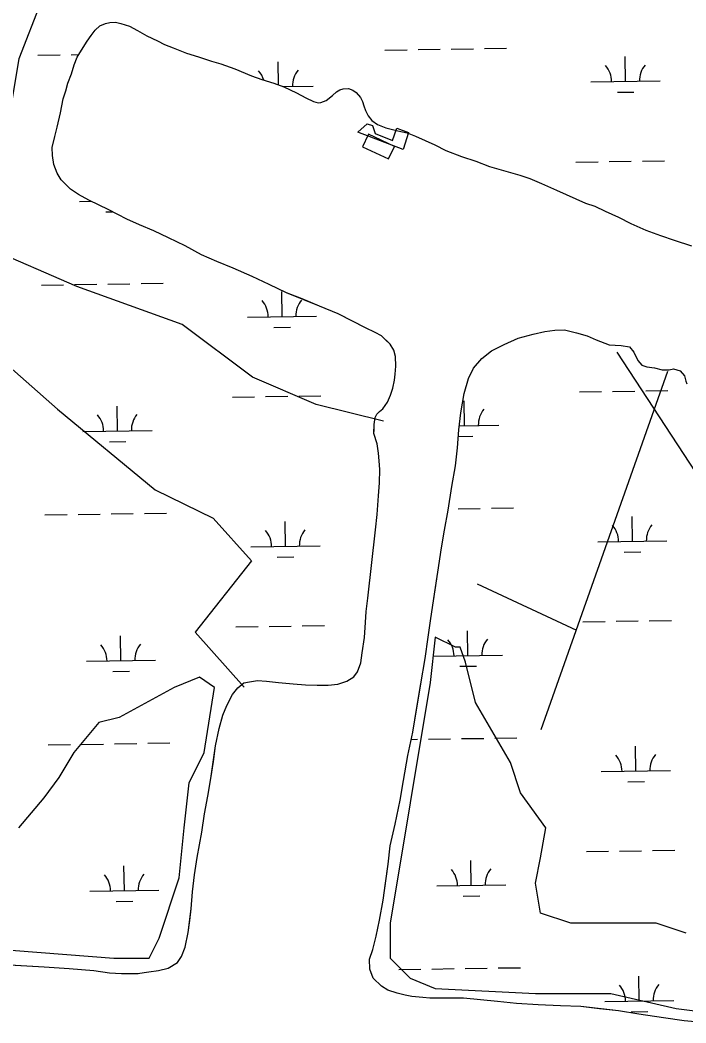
# Model space of a CAD drawing. Extents: x 3807117 to 3845308, y 337856 to 363736.
# Drawn here: x 3819343 to 3820306, y 357103 to 358555 of the extents above; entities that cross this region are included whole.
import ezdxf

# ---------------------------------------------------------------- set-up
doc = ezdxf.new("R2010")
doc.units = 0
for name, color, linetype in [('V-CHAN-DOCK', 7, 'Continuous'), ('V-SITE-VEGE', 7, 'Continuous'), ('V-TOPO-SHOR', 7, 'Continuous'), ('V-WETL-SWMP', 7, 'Continuous')]:
    doc.layers.add(name, color=color, linetype=linetype)

msp = doc.modelspace()

# ---------------------------------------------------------------- linework, layer by layer
at = {"layer": 'V-CHAN-DOCK'}
msp.add_lwpolyline([(3819897.2, 358367.2), (3819831.6, 358392.4), (3819845.3, 358404.5), (3819853.1, 358401.8), (3819856.8, 358390.2), (3819881.9, 358380.3), (3819888.1, 358398.2), (3819905.1, 358392), (3819897.2, 358367.2)], dxfattribs=at)
msp.add_lwpolyline([(3819846.8, 358388.3), (3819838.7, 358371.3), (3819876.1, 358353.5), (3819884.7, 358371.7), (3819847.3, 358389.4)], close=True, dxfattribs=at)
at = {"layer": 'V-SITE-VEGE'}
for points in [[(3820306.8, 357233.1), (3820263.2, 357247.6), (3820197.8, 357247.6), (3820139.8, 357247.6), (3820096.2, 357262.2), (3820088.9, 357305.7), (3820096.2, 357342), (3820103.5, 357385.6), (3820067.1, 357436.4), (3820052.6, 357480), (3820001.8, 357567.1), (3819987.3, 357625.2), (3819980, 357647), (3819980, 357647), (3819972.8, 357647), (3819943.7, 357661.5), (3819936.5, 357596.1), (3819878.4, 357247.6), (3819878.4, 357211.3), (3819878.4, 357196.8), (3819907.4, 357167.8), (3819943.7, 357153.2), (3820088.9, 357146), (3820197.8, 357146), (3820292.2, 357124.2), (3820350.3, 357116.9)], [(3819014.3, 357233.1), (3819479, 357196.8), (3819529.9, 357196.8), (3819544.4, 357225.9), (3819573.4, 357313), (3819580.7, 357385.6), (3819587.9, 357450.9), (3819609.7, 357494.5), (3819624.2, 357588.9), (3819602.5, 357603.4), (3819566.2, 357588.9), (3819486.3, 357545.3), (3819457.2, 357538.1), (3819420.9, 357494.5), (3819399.2, 357458.2), (3819377.4, 357429.2), (3819341.1, 357385.6)]]:
    msp.add_lwpolyline(points, dxfattribs=at)
at = {"layer": 'V-TOPO-SHOR'}
for points in [[(3819868.8, 357974.3), (3819771.4, 357998.1), (3819679.4, 358037.6), (3819577.6, 358114.1), (3819425.5, 358168.8), (3819296, 358225.1), (3819342.1, 358499.1), (3819535.6, 358997.3)], [(3819883.8, 358076.8), (3819878.4, 358085.7), (3819871.8, 358092), (3819866, 358097.5), (3819856.7, 358102.6), (3819842.7, 358109.2), (3819824.9, 358118.3), (3819803.2, 358129.3), (3819776.4, 358140.7), (3819751.2, 358150.9), (3819728.8, 358160), (3819703.6, 358171.8), (3819679.1, 358183.6), (3819651.2, 358195.4), (3819627.6, 358205.2), (3819605.5, 358214.7), (3819582.2, 358227.6), (3819557.8, 358239.4), (3819536.5, 358249.3), (3819515.9, 358258.3), (3819497.7, 358266.6), (3819471.7, 358279.9), (3819442.7, 358293.7), (3819427.9, 358301.9), (3819416.3, 358309.8), (3819407.8, 358318), (3819402.4, 358323.4), (3819396.6, 358332.8), (3819392, 358345.6), (3819390.1, 358358.5), (3819389.4, 358370.1), (3819393.4, 358386.1), (3819397, 358399.6), (3819401.8, 358420.2), (3819405.7, 358440.4), (3819409.3, 358452), (3819412.5, 358463.3), (3819417.6, 358476.9), (3819421.2, 358489.7), (3819425.9, 358500.9), (3819434.5, 358514.9), (3819440, 358523.8), (3819445.9, 358532.3), (3819451.8, 358540), (3819458.4, 358546.2), (3819466.6, 358549.7), (3819473.2, 358551.2), (3819481.4, 358551.5), (3819488.7, 358549.5), (3819501.5, 358545.6), (3819512.8, 358539.3), (3819526.3, 358531.5), (3819542.2, 358524.4), (3819551.9, 358519.3), (3819564.7, 358514.2), (3819584.1, 358506.7), (3819601.2, 358501.1), (3819620.2, 358495.2), (3819633.8, 358491.2), (3819653.6, 358484.1), (3819678, 358473.9), (3819692.7, 358468.4), (3819710.2, 358463.2), (3819724.5, 358458.1), (3819743.1, 358449.1), (3819756.3, 358442), (3819767.6, 358436.5), (3819774.5, 358434.9), (3819778.4, 358435.3), (3819785.8, 358438.3), (3819795.2, 358445.3), (3819801.1, 358450.7), (3819805.7, 358453.4), (3819810.4, 358454.9), (3819818.2, 358455.3), (3819824.4, 358452.9), (3819829.4, 358449.8), (3819835.6, 358442.3), (3819838.3, 358436.5), (3819840.6, 358430.3), (3819842.9, 358423.7), (3819846.7, 358415.9), (3819852.1, 358409.2), (3819860.3, 358403.4), (3819872.3, 358398.6), (3819889.4, 358394.3), (3819902.9, 358391.1), (3819915, 358386.3), (3819928.9, 358380.4), (3819942.9, 358373.8), (3819958.8, 358365.9), (3819981.7, 358357.2), (3820002.6, 358350.1), (3820022.4, 358342.6), (3820039.1, 358337.9), (3820066.2, 358329.9), (3820080.6, 358325.2), (3820097.3, 358318.1), (3820119, 358308.3), (3820161.2, 358289.4), (3820174.4, 358285.1)], [(3818612.9, 358393.7), (3818866.7, 358360), (3819017.3, 358327.6), (3819178.6, 358184.6), (3819397.2, 357991.5), (3819538.5, 357874.5), (3819622.5, 357833.8), (3819678, 357772.1), (3819596.3, 357668.7), (3819667.4, 357589)], [(3820174.4, 358285.1), (3820189.5, 358278), (3820208.9, 358269.3), (3820226.8, 358259.9), (3820248.1, 358250.5), (3820269.4, 358242.6), (3820289.2, 358235.9), (3820314.4, 358227.6)], [(3820335.1, 357103.2), (3820304, 357106.5), (3820273.7, 357110.6), (3820238, 357115.8), (3820208.8, 357120.7), (3820181.2, 357123.9), (3820154.4, 357127.2), (3820124.8, 357128.1), (3820092.5, 357129.5), (3820061.4, 357131.6), (3820033.8, 357134.4), (3819984.5, 357139), (3819935.8, 357139.3), (3819925.7, 357140.1), (3819909.8, 357141.7), (3819900.4, 357143.3), (3819888.4, 357146.1), (3819875.2, 357150.9), (3819865.9, 357156.7), (3819853.9, 357168.1), (3819849.3, 357181.3), (3819848.6, 357195.4), (3819853.3, 357209.7), (3819858.1, 357228.8), (3819862.9, 357252.1), (3819868.5, 357280.8), (3819871.8, 357305.7), (3819875.4, 357332.9), (3819878.7, 357359.4), (3819885.8, 357390.8), (3819893, 357425.8), (3819897.9, 357454.2), (3819904.3, 357490.3), (3819911.5, 357524.1), (3819917.1, 357559.5), (3819922.7, 357594.1), (3819929.1, 357630.6), (3819933.6, 357661.3), (3819937.2, 357688.5), (3819943.3, 357727), (3819947.7, 357755.4), (3819952.6, 357790.8), (3819957, 357816.4), (3819962.2, 357845.2), (3819967.8, 357879.4), (3819973.1, 357909.3), (3819975.9, 357935.3), (3819978, 357961.4), (3819980.5, 357985.9), (3819985.7, 358013.9), (3819991.6, 358036), (3819999.1, 358050.8), (3820010.9, 358064.7), (3820025.3, 358075.9), (3820043.3, 358085.1), (3820063.9, 358094.4), (3820085.3, 358100.1), (3820102.1, 358103.9), (3820116.9, 358105.7), (3820130.9, 358106.1), (3820148, 358102.1), (3820163.5, 358097.7), (3820176.7, 358091.8), (3820195.4, 358084.7), (3820212.5, 358083.8), (3820224.9, 358081.8), (3820231.1, 358074), (3820236.9, 358061.9), (3820242.7, 358055.3), (3820250, 358052.5), (3820260.9, 358051.3), (3820271.8, 358048.5), (3820282.3, 358048.4), (3820288.5, 358050), (3820297.8, 358046.8), (3820304.4, 358039.8), (3820306.3, 358032), (3820307.5, 358028.1)], [(3819269.6, 357190.5), (3819378, 357184.4), (3819414.1, 357181.9), (3819449.8, 357179), (3819472.4, 357175.8), (3819489.8, 357174.9), (3819512.8, 357174.8), (3819529.5, 357177), (3819543.5, 357179.3), (3819557.5, 357182.7), (3819570.8, 357190.8), (3819576.6, 357199.3), (3819582.2, 357212.9), (3819586.5, 357234.2), (3819588.6, 357251.3), (3819590.6, 357268.4), (3819592.7, 357292.9), (3819595.6, 357317.7), (3819599.2, 357342.6), (3819606, 357379.1), (3819610, 357405.9), (3819614.8, 357431.5), (3819619.2, 357457.1), (3819622.9, 357481.6), (3819626.1, 357504.1), (3819631.3, 357529.4), (3819636.4, 357548.8), (3819642.3, 357562.7), (3819650.6, 357578.6), (3819658, 357588.3), (3819667, 357595.2), (3819674.8, 357597.1), (3819686.8, 357598.6), (3819699.7, 357597.8), (3819717.1, 357595.7), (3819738.1, 357594.1), (3819756, 357592.4), (3819773.1, 357591.9), (3819789, 357591.9), (3819802.6, 357593.7), (3819815.9, 357597.9), (3819826, 357604.1), (3819831.5, 357611.1), (3819836.2, 357624.2), (3819838.2, 357639), (3819841.5, 357660.8), (3819842.8, 357682.9), (3819844, 357698.8), (3819846.1, 357717.9), (3819857.5, 357816.9), (3819859.9, 357839), (3819861.6, 357865.8), (3819863.3, 357884.9), (3819863.4, 357903.9), (3819862.7, 357916.8), (3819861.6, 357928), (3819859.7, 357941.3), (3819855.1, 357956), (3819855.2, 357961.5), (3819855.2, 357969.3), (3819856.8, 357979.4), (3819859.2, 357984), (3819863.1, 357987.9), (3819868.1, 357992.1), (3819874.8, 358001.4), (3819879.1, 358011.9), (3819882.3, 358022), (3819884.7, 358033.2), (3819885.9, 358042.2), (3819886.7, 358053.8), (3819886.4, 358067.8), (3819883.8, 358076.8)], [(3820776.5, 357203.6), (3820207, 358074)], [(3820097, 357527.8), (3820280.3, 358046.3)], [(3820004.2, 357738.7), (3820147.9, 357671.8)]]:
    msp.add_lwpolyline(points, dxfattribs=at)
at = {"layer": 'V-WETL-SWMP'}
for p, q in [((3819445.9, 358532.3), (3819451.8, 358540)), ((3819451.8, 358540), (3819458.4, 358546.2)), ((3819458.4, 358546.2), (3819466.6, 358549.7)), ((3819466.6, 358549.7), (3819473.2, 358551.2)), ((3819473.2, 358551.2), (3819481.4, 358551.5)), ((3819481.4, 358551.5), (3819488.7, 358549.5)), ((3819488.7, 358549.5), (3819501.5, 358545.6)), ((3819501.5, 358545.6), (3819512.8, 358539.3)), ((3819512.8, 358539.3), (3819526.3, 358531.5)), ((3819425.9, 358500.9), (3819440, 358523.8)), ((3819440, 358523.8), (3819445.9, 358532.3)), ((3819526.3, 358531.5), (3819542.2, 358524.4)), ((3819542.2, 358524.4), (3819551.9, 358519.3)), ((3819551.9, 358519.3), (3819564.7, 358514.2)), ((3819564.7, 358514.2), (3819584.1, 358506.7)), ((3819870.9, 358511.1), (3819902.9, 358511.6)), ((3819918.9, 358511.9), (3819950.9, 358512.3)), ((3819966.9, 358512.6), (3819998.9, 358513.1)), ((3820014.9, 358513.3), (3820046.9, 358513.8)), ((3819369.1, 358503.6), (3819401.1, 358504.1)), ((3819417.1, 358504.3), (3819428.1, 358504.5)), ((3819421.2, 358489.7), (3819425.9, 358500.9)), ((3819584.1, 358506.7), (3819601.2, 358501.1)), ((3819601.2, 358501.1), (3819620.2, 358495.2)), ((3819620.2, 358495.2), (3819633.8, 358491.2)), ((3820219, 358465.6), (3820218.4, 358501.6)), ((3819417.6, 358476.9), (3819421.2, 358489.7)), ((3819633.8, 358491.2), (3819653.6, 358484.1)), ((3819653.6, 358484.1), (3819678, 358473.9)), ((3819717.1, 358460.8), (3819716.6, 358494.1)), ((3819412.5, 358463.3), (3819417.6, 358476.9)), ((3819678, 358473.9), (3819692.7, 358468.4)), ((3819692.7, 358468.4), (3819710.2, 358463.2)), ((3820169, 358464.9), (3820269, 358466.4)), ((3819405.7, 358440.4), (3819409.3, 358452)), ((3819409.3, 358452), (3819412.5, 358463.3)), ((3819710.2, 358463.2), (3819724.5, 358458.1)), ((3819724.3, 358458.2), (3819767.1, 358458.8)), ((3819724.5, 358458.1), (3819743.1, 358449.1)), ((3819801.1, 358450.7), (3819805.7, 358453.4)), ((3819805.7, 358453.4), (3819810.4, 358454.9)), ((3819810.4, 358454.9), (3819818.2, 358455.3)), ((3819818.2, 358455.3), (3819824.4, 358452.9)), ((3819824.4, 358452.9), (3819829.4, 358449.8)), ((3819401.8, 358420.2), (3819405.7, 358440.4)), ((3819743.1, 358449.1), (3819756.3, 358442)), ((3819756.3, 358442), (3819767.6, 358436.5)), ((3819767.6, 358436.5), (3819774.5, 358434.9)), ((3819778.4, 358435.3), (3819785.8, 358438.3)), ((3819785.8, 358438.3), (3819795.2, 358445.3)), ((3819795.2, 358445.3), (3819801.1, 358450.7)), ((3819829.4, 358449.8), (3819835.6, 358442.3)), ((3819835.6, 358442.3), (3819838.3, 358436.5)), ((3819838.3, 358436.5), (3819840.6, 358430.3)), ((3820207.2, 358450), (3820231.2, 358450.4)), ((3819774.5, 358434.9), (3819778.4, 358435.3)), ((3819840.6, 358430.3), (3819842.9, 358423.7)), ((3819842.9, 358423.7), (3819846.7, 358415.9)), ((3819397, 358399.6), (3819401.8, 358420.2)), ((3819846.7, 358415.9), (3819852.1, 358409.2)), ((3819852.1, 358409.2), (3819860.3, 358403.4)), ((3819393.4, 358386.1), (3819397, 358399.6)), ((3819860.3, 358403.4), (3819872.3, 358398.6)), ((3819872.3, 358398.6), (3819889.4, 358394.3)), ((3819889.4, 358394.3), (3819902.9, 358391.1)), ((3819389.4, 358370.1), (3819393.4, 358386.1)), ((3819902.9, 358391.1), (3819915, 358386.3)), ((3819915, 358386.3), (3819928.9, 358380.4)), ((3819928.9, 358380.4), (3819942.9, 358373.8)), ((3819390.1, 358358.5), (3819389.4, 358370.1)), ((3819942.9, 358373.8), (3819958.8, 358365.9)), ((3819958.8, 358365.9), (3819981.7, 358357.2)), ((3819392, 358345.6), (3819390.1, 358358.5)), ((3819981.7, 358357.2), (3820002.6, 358350.1)), ((3820002.6, 358350.1), (3820022.4, 358342.6)), ((3820147.3, 358349.1), (3820179.3, 358349.6)), ((3820195.3, 358349.8), (3820227.3, 358350.3)), ((3820243.3, 358350.5), (3820275.3, 358351)), ((3819396.6, 358332.8), (3819392, 358345.6)), ((3820022.4, 358342.6), (3820039.1, 358337.9)), ((3820039.1, 358337.9), (3820066.2, 358329.9)), ((3819402.4, 358323.4), (3819396.6, 358332.8)), ((3819407.8, 358318), (3819402.4, 358323.4)), ((3820066.2, 358329.9), (3820080.6, 358325.2)), ((3820080.6, 358325.2), (3820097.3, 358318.1)), ((3819416.3, 358309.8), (3819407.8, 358318)), ((3819427.9, 358301.9), (3819416.3, 358309.8)), ((3820097.3, 358318.1), (3820119, 358308.3)), ((3820119, 358308.3), (3820161.2, 358289.4)), ((3819442.7, 358293.7), (3819427.9, 358301.9)), ((3819429.1, 358291.9), (3819445.9, 358292.2)), ((3819471.7, 358279.9), (3819442.7, 358293.7)), ((3819467.3, 358277), (3819477, 358277.2)), ((3819497.7, 358266.6), (3819471.7, 358279.9)), ((3820161.2, 358289.4), (3820174.4, 358285.1)), ((3820174.4, 358285.1), (3820189.5, 358278)), ((3820189.5, 358278), (3820208.9, 358269.3)), ((3819515.9, 358258.3), (3819497.7, 358266.6)), ((3820208.9, 358269.3), (3820226.8, 358259.9)), ((3819536.5, 358249.3), (3819515.9, 358258.3)), ((3819557.8, 358239.4), (3819536.5, 358249.3)), ((3820226.8, 358259.9), (3820248.1, 358250.5)), ((3820248.1, 358250.5), (3820269.4, 358242.6)), ((3819582.2, 358227.6), (3819557.8, 358239.4)), ((3820269.4, 358242.6), (3820289.2, 358235.9)), ((3820289.2, 358235.9), (3820314.4, 358227.6)), ((3819605.5, 358214.7), (3819582.2, 358227.6)), ((3819627.6, 358205.2), (3819605.5, 358214.7)), ((3819651.2, 358195.4), (3819627.6, 358205.2)), ((3819679.1, 358183.6), (3819651.2, 358195.4)), ((3819703.6, 358171.8), (3819679.1, 358183.6)), ((3819374.1, 358171), (3819406.1, 358171.5)), ((3819422.1, 358171.7), (3819454.1, 358172.2)), ((3819470.1, 358172.4), (3819502.1, 358172.9)), ((3819518.1, 358173.1), (3819550.1, 358173.6)), ((3819728.8, 358160), (3819703.6, 358171.8)), ((3819722.1, 358125.5), (3819721.6, 358161.5)), ((3819776.4, 358140.7), (3819728.8, 358160)), ((3819803.2, 358129.3), (3819776.4, 358140.7)), ((3819672.1, 358124.7), (3819772.1, 358126.2)), ((3819842.7, 358109.2), (3819803.2, 358129.3)), ((3819710.3, 358109.8), (3819734.3, 358110.2)), ((3819856.7, 358102.6), (3819842.7, 358109.2)), ((3819866, 358097.5), (3819856.7, 358102.6)), ((3819878.4, 358085.7), (3819866, 358097.5)), ((3819883.8, 358076.8), (3819878.4, 358085.7)), ((3819886.4, 358067.8), (3819883.8, 358076.8)), ((3819886.7, 358053.8), (3819886.4, 358067.8)), ((3819885.9, 358042.2), (3819886.7, 358053.8)), ((3819882.3, 358022), (3819884.7, 358033.2)), ((3819884.7, 358033.2), (3819885.9, 358042.2)), ((3819879.1, 358011.9), (3819882.3, 358022)), ((3820152.3, 358016.5), (3820184.3, 358016.9)), ((3820200.3, 358017.2), (3820232.3, 358017.7)), ((3820248.3, 358017.9), (3820280.3, 358018.4)), ((3819650.4, 358008.9), (3819682.4, 358009.4)), ((3819698.4, 358009.7), (3819730.4, 358010.1)), ((3819746.4, 358010.4), (3819778.4, 358010.9)), ((3819868.1, 357992.1), (3819874.8, 358001.4)), ((3819874.8, 358001.4), (3819879.1, 358011.9)), ((3819985.9, 357967.5), (3819985.4, 358003.5)), ((3819484.1, 357960), (3819483.6, 357996)), ((3819859.2, 357984), (3819863.1, 357987.9)), ((3819863.1, 357987.9), (3819868.1, 357992.1)), ((3819855.2, 357969.3), (3819856.8, 357979.4)), ((3819856.8, 357979.4), (3819859.2, 357984)), ((3819434.1, 357959.3), (3819534.1, 357960.8)), ((3819855.1, 357956), (3819855.2, 357969.3)), ((3819978.6, 357967.4), (3820035.9, 357968.3)), ((3819472.3, 357944.4), (3819496.3, 357944.8)), ((3819859.7, 357941.3), (3819855.1, 357956)), ((3819977.3, 357952), (3819998.2, 357952.3)), ((3819861.6, 357928), (3819859.7, 357941.3)), ((3819862.7, 357916.8), (3819861.6, 357928)), ((3819863.4, 357903.9), (3819862.7, 357916.8)), ((3819863.3, 357884.9), (3819863.4, 357903.9)), ((3819861.6, 357865.8), (3819863.3, 357884.9)), ((3819859.9, 357839), (3819861.6, 357865.8)), ((3819976.9, 357847.3), (3820008.9, 357847.8)), ((3820024.9, 357848), (3820056.9, 357848.5)), ((3819379.1, 357838.4), (3819411.1, 357838.8)), ((3819427.1, 357839.1), (3819459, 357839.6)), ((3819475, 357839.8), (3819507, 357840.3)), ((3819523, 357840.5), (3819555, 357841)), ((3819727.1, 357792.8), (3819726.6, 357828.8)), ((3819857.5, 357816.9), (3819859.9, 357839)), ((3820228.9, 357800.3), (3820228.4, 357836.3)), ((3819846.1, 357717.9), (3819857.5, 357816.9)), ((3820178.9, 357799.6), (3820278.9, 357801.1)), ((3819677.1, 357792.1), (3819777.1, 357793.6)), ((3820217.2, 357784.7), (3820241.2, 357785.1)), ((3819715.3, 357777.2), (3819739.3, 357777.6)), ((3819844, 357698.8), (3819846.1, 357717.9)), ((3819842.8, 357682.9), (3819844, 357698.8)), ((3819841.5, 357660.8), (3819842.8, 357682.9)), ((3820157.3, 357683.8), (3820189.3, 357684.3)), ((3820205.3, 357684.5), (3820237.3, 357685)), ((3820253.3, 357685.3), (3820285.3, 357685.7)), ((3819655.4, 357676.3), (3819687.4, 357676.8)), ((3819703.4, 357677), (3819735.4, 357677.5)), ((3819751.4, 357677.7), (3819783.4, 357678.2)), ((3819990.9, 357634.9), (3819990.4, 357670.9)), ((3819489.1, 357627.4), (3819488.5, 357663.4)), ((3819838.2, 357639), (3819841.5, 357660.8)), ((3819836.2, 357624.2), (3819838.2, 357639)), ((3819439.1, 357626.6), (3819539.1, 357628.1)), ((3819831.5, 357611.1), (3819836.2, 357624.2)), ((3819940.9, 357634.1), (3820040.9, 357635.6)), ((3819477.3, 357611.8), (3819501.3, 357612.1)), ((3819826, 357604.1), (3819831.5, 357611.1)), ((3819979.2, 357619.3), (3820003.2, 357619.6)), ((3819658, 357588.3), (3819667, 357595.2)), ((3819667, 357595.2), (3819674.8, 357597.1)), ((3819674.8, 357597.1), (3819686.8, 357598.6)), ((3819686.8, 357598.6), (3819699.7, 357597.8)), ((3819699.7, 357597.8), (3819717.1, 357595.7)), ((3819717.1, 357595.7), (3819738.1, 357594.1)), ((3819802.6, 357593.7), (3819815.9, 357597.9)), ((3819815.9, 357597.9), (3819826, 357604.1)), ((3819650.6, 357578.6), (3819658, 357588.3)), ((3819738.1, 357594.1), (3819756, 357592.4)), ((3819756, 357592.4), (3819773.1, 357591.9)), ((3819773.1, 357591.9), (3819789, 357591.9)), ((3819789, 357591.9), (3819802.6, 357593.7)), ((3819642.3, 357562.7), (3819650.6, 357578.6)), ((3819636.4, 357548.8), (3819642.3, 357562.7)), ((3819631.3, 357529.4), (3819636.4, 357548.8)), ((3819626.1, 357504.1), (3819631.3, 357529.4)), ((3819480, 357507.2), (3819512, 357507.6)), ((3819528, 357507.9), (3819560, 357508.4)), ((3819909.2, 357513.6), (3819917.9, 357513.7)), ((3819933.9, 357514), (3819965.9, 357514.4)), ((3819981.9, 357514.7), (3820013.9, 357515.1)), ((3820029.9, 357515.4), (3820061.9, 357515.9)), ((3819384, 357505.7), (3819416, 357506.2)), ((3819432, 357506.4), (3819464, 357506.9)), ((3819619.2, 357457.1), (3819626.1, 357504.1)), ((3820233.9, 357467.7), (3820233.4, 357503.7)), ((3820183.9, 357466.9), (3820283.9, 357468.4)), ((3819614.8, 357431.5), (3819619.2, 357457.1)), ((3820222.2, 357452.1), (3820246.2, 357452.4)), ((3819610, 357405.9), (3819614.8, 357431.5)), ((3819606, 357379.1), (3819610, 357405.9)), ((3819599.2, 357342.6), (3819606, 357379.1)), ((3820162.3, 357351.2), (3820194.3, 357351.7)), ((3820210.3, 357351.9), (3820242.2, 357352.4)), ((3820258.2, 357352.6), (3820290.2, 357353.1)), ((3819595.6, 357317.7), (3819599.2, 357342.6)), ((3819995.9, 357302.3), (3819995.4, 357338.2)), ((3819494.1, 357294.7), (3819493.5, 357330.7)), ((3819592.7, 357292.9), (3819595.6, 357317.7)), ((3819444.1, 357294), (3819544.1, 357295.5)), ((3819590.6, 357268.4), (3819592.7, 357292.9)), ((3819945.9, 357301.5), (3820045.9, 357303)), ((3819482.3, 357279.1), (3819506.3, 357279.5)), ((3819984.1, 357286.6), (3820008.1, 357287)), ((3819586.5, 357234.2), (3819590.6, 357268.4)), ((3819582.2, 357212.9), (3819586.5, 357234.2)), ((3819576.6, 357199.3), (3819582.2, 357212.9)), ((3819269.6, 357190.5), (3819378, 357184.4)), ((3819557.5, 357182.7), (3819570.8, 357190.8)), ((3819570.8, 357190.8), (3819576.6, 357199.3)), ((3819378, 357184.4), (3819414.1, 357181.9)), ((3819414.1, 357181.9), (3819449.8, 357179)), ((3819449.8, 357179), (3819472.4, 357175.8)), ((3819472.4, 357175.8), (3819489.8, 357174.9)), ((3819489.8, 357174.9), (3819512.8, 357174.8)), ((3819505.4, 357174.8), (3819514, 357175)), ((3819512.8, 357174.8), (3819529.5, 357177)), ((3819529.5, 357177), (3819543.5, 357179.3)), ((3819543.5, 357179.3), (3819557.5, 357182.7)), ((3819890.9, 357180.6), (3819922.9, 357181.1)), ((3819938.9, 357181.3), (3819970.9, 357181.8)), ((3819986.9, 357182), (3820018.9, 357182.5)), ((3820034.9, 357182.8), (3820066.9, 357183.2)), ((3820238.9, 357135.1), (3820238.4, 357171.1)), ((3820188.9, 357134.3), (3820288.9, 357135.8)), ((3820227.1, 357119.5), (3820251.1, 357119.8))]:
    msp.add_line(p, q, dxfattribs=at)
msp.add_lwpolyline([(3820335.1, 357103.2), (3820304, 357106.5), (3820273.7, 357110.6), (3820238, 357115.8), (3820208.8, 357120.7), (3820154.4, 357127.2), (3820124.8, 357128.1), (3820092.5, 357129.5), (3820061.4, 357131.6), (3820033.8, 357134.4), (3819984.5, 357139), (3819935.8, 357139.3), (3819925.7, 357140.1), (3819909.8, 357141.7), (3819900.4, 357143.3), (3819888.4, 357146.1), (3819875.2, 357150.9), (3819865.9, 357156.7), (3819853.9, 357168.1), (3819849.3, 357181.3), (3819848.6, 357195.4), (3819853.3, 357209.7), (3819858.1, 357228.8), (3819862.9, 357252.1), (3819868.5, 357280.8), (3819875.4, 357332.9), (3819878.7, 357359.4), (3819885.8, 357390.8), (3819893, 357425.8), (3819897.9, 357454.2), (3819904.3, 357490.3), (3819911.5, 357524.1), (3819922.7, 357594.1), (3819929.1, 357630.6), (3819933.6, 357661.3), (3819937.2, 357688.5), (3819947.7, 357755.4), (3819952.6, 357790.8), (3819957, 357816.4), (3819962.2, 357845.2), (3819967.8, 357879.4), (3819973.1, 357909.3), (3819975.9, 357935.3), (3819978, 357961.4), (3819980.5, 357985.9), (3819985.7, 358013.9), (3819991.6, 358036), (3819999.1, 358050.8), (3820010.9, 358064.7), (3820025.3, 358075.9), (3820043.3, 358085.1), (3820063.9, 358094.4), (3820085.3, 358100.1), (3820102.1, 358103.9), (3820116.9, 358105.7), (3820130.9, 358106.1), (3820148, 358102.1), (3820163.5, 358097.7), (3820176.7, 358091.8), (3820195.4, 358084.7), (3820212.5, 358083.8), (3820224.9, 358081.8), (3820231.1, 358074), (3820236.9, 358061.9), (3820242.7, 358055.3), (3820250, 358052.5), (3820260.9, 358051.3), (3820271.8, 358048.5), (3820282.3, 358048.4), (3820288.5, 358050), (3820297.8, 358046.8), (3820304.4, 358039.8), (3820306.3, 358032), (3820307.5, 358028.1)], dxfattribs=at)
for centre, start, end in [((3819661.9, 358457.7), 16.0565, 41.6302), ((3819772.4, 358459.4), 140.0865, 181.6302), ((3820163.7, 358465.3), 0.0865, 41.6302), ((3820274.2, 358466.9), 140.0865, 181.6302), ((3819666.9, 358125.1), 0.0865, 41.6302), ((3819777.3, 358126.8), 140.0865, 181.6302), ((3820041.2, 357968.8), 140.0865, 181.6302), ((3819428.8, 357959.7), 0.0865, 41.6302), ((3819539.3, 357961.3), 140.0865, 181.6302), ((3819671.8, 357792.5), 0.0865, 41.6302), ((3819782.3, 357794.1), 140.0865, 181.6302), ((3820173.7, 357800), 0.0865, 41.6302), ((3820284.2, 357801.6), 140.0865, 181.6302), ((3819935.7, 357634.5), 0.0865, 41.6302), ((3820046.2, 357636.2), 140.0865, 181.6302), ((3819433.8, 357627), 0.0865, 41.6302), ((3819544.3, 357628.7), 140.0865, 181.6302), ((3820178.7, 357467.3), 0.0865, 41.6302), ((3820289.2, 357469), 140.0865, 181.6302), ((3819940.7, 357301.9), 0.0865, 41.6302), ((3820051.1, 357303.6), 140.0865, 181.6302), ((3819438.8, 357294.4), 0.0865, 41.6302), ((3819549.3, 357296), 140.0865, 181.6302), ((3820183.7, 357134.7), 0.0865, 41.6302), ((3820294.1, 357136.4), 140.0865, 181.6302)]:
    msp.add_arc(centre, 35.2, start, end, dxfattribs=at)

doc.saveas('drawing.dxf')
